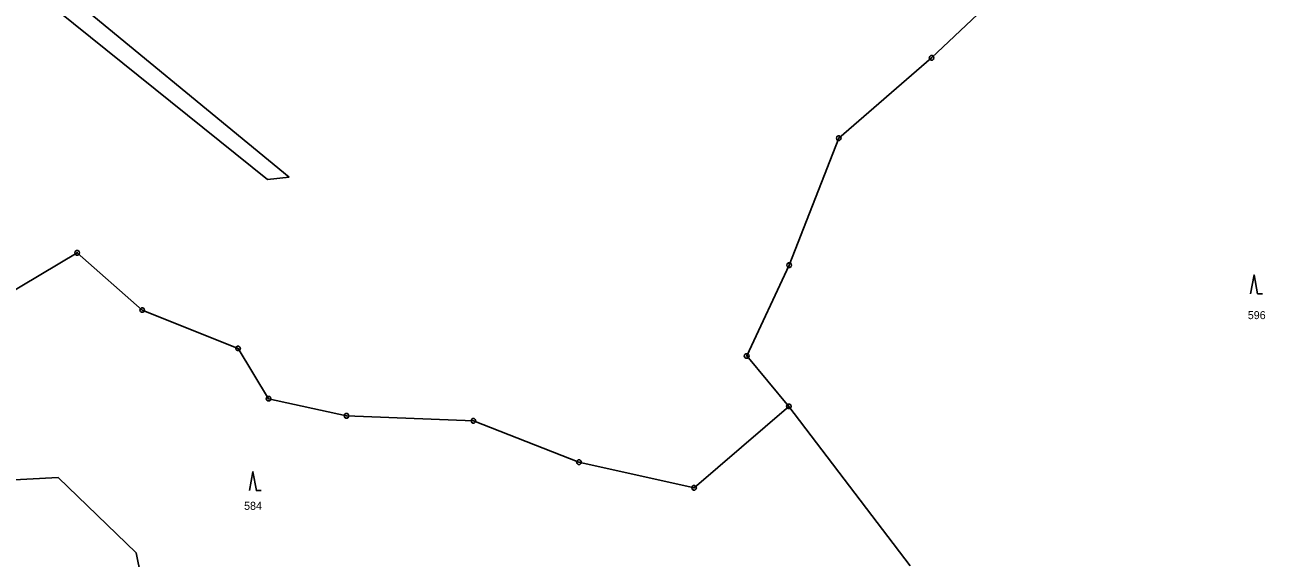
# Model space of a CAD drawing. Extents: x -694465 to -690527, y -983694 to -978978.
# Drawn here: x -692273.9 to -692010.5, y -980152.7 to -980039.5 of the extents above; entities that cross this region are included whole.
import ezdxf

# ---------------------------------------------------------------- set-up
doc = ezdxf.new("R2010")
doc.units = 0
for name, color, linetype in [('Vrstva 1', 7, 'Continuous'), ('Vrstva 18', 7, 'Continuous'), ('Vrstva 24', 7, 'Continuous'), ('Vrstva 25', 7, 'Continuous')]:
    doc.layers.add(name, color=color, linetype=linetype)

msp = doc.modelspace()

# ---------------------------------------------------------------- linework, layer by layer
at = {"layer": 'Vrstva 1'}
for points in [[(-692273.68, -980031), (-692222.36, -980072.31)], [(-692217.8, -980071.78), (-692269.27, -980029.43)], [(-692081.32, -980046.47), (-692067.86, -980033.76)], [(-692101.05, -980063.53), (-692081.32, -980046.47)], [(-692111.57, -980090.49), (-692101.05, -980063.53)], [(-692222.36, -980072.31), (-692217.8, -980071.78)], [(-692298.1, -980108.9), (-692262.81, -980087.87)], [(-692262.81, -980087.87), (-692248.98, -980100.04)], [(-692120.6, -980109.79), (-692111.57, -980090.49)], [(-692248.98, -980100.04), (-692228.63, -980108.18)], [(-692228.63, -980108.18), (-692222.14, -980118.86)], [(-692111.63, -980120.49), (-692120.6, -980109.79)], [(-692222.14, -980118.86), (-692205.6, -980122.49)], [(-692131.77, -980137.79), (-692111.63, -980120.49)], [(-692085.88, -980154.32), (-692111.63, -980120.49)], [(-692205.6, -980122.49), (-692178.64, -980123.55)], [(-692178.64, -980123.55), (-692156.22, -980132.34)], [(-692156.22, -980132.34), (-692131.77, -980137.79)], [(-692278.79, -980136.23), (-692266.84, -980135.63)], [(-692266.84, -980135.63), (-692250.25, -980151.62)], [(-692250.25, -980151.62), (-692245.58, -980174.62)]]:
    msp.add_lwpolyline(points, dxfattribs=at)
at = {"layer": 'Vrstva 24'}
for points in [[(-692081.166, -980045.994), (-692080.916, -980046.176), (-692080.82, -980046.47), (-692080.916, -980046.764), (-692081.166, -980046.946), (-692081.474, -980046.946), (-692081.724, -980046.764), (-692081.82, -980046.47), (-692081.724, -980046.176), (-692081.474, -980045.994)], [(-692081.166, -980045.994), (-692080.916, -980046.176), (-692080.82, -980046.47), (-692080.916, -980046.764), (-692081.166, -980046.946), (-692081.474, -980046.946), (-692081.724, -980046.764), (-692081.82, -980046.47), (-692081.724, -980046.176), (-692081.474, -980045.994)], [(-692081.166, -980045.994), (-692080.916, -980046.176), (-692080.82, -980046.47), (-692080.916, -980046.764), (-692081.166, -980046.946), (-692081.474, -980046.946), (-692081.724, -980046.764), (-692081.82, -980046.47), (-692081.724, -980046.176), (-692081.474, -980045.994)], [(-692081.166, -980045.994), (-692080.916, -980046.176), (-692080.82, -980046.47), (-692080.916, -980046.764), (-692081.166, -980046.946), (-692081.474, -980046.946), (-692081.724, -980046.764), (-692081.82, -980046.47), (-692081.724, -980046.176), (-692081.474, -980045.994)], [(-692100.896, -980063.054), (-692100.646, -980063.236), (-692100.55, -980063.53), (-692100.646, -980063.824), (-692100.896, -980064.006), (-692101.204, -980064.006), (-692101.454, -980063.824), (-692101.55, -980063.53), (-692101.454, -980063.236), (-692101.204, -980063.054)], [(-692100.896, -980063.054), (-692100.646, -980063.236), (-692100.55, -980063.53), (-692100.646, -980063.824), (-692100.896, -980064.006), (-692101.204, -980064.006), (-692101.454, -980063.824), (-692101.55, -980063.53), (-692101.454, -980063.236), (-692101.204, -980063.054)], [(-692100.896, -980063.054), (-692100.646, -980063.236), (-692100.55, -980063.53), (-692100.646, -980063.824), (-692100.896, -980064.006), (-692101.204, -980064.006), (-692101.454, -980063.824), (-692101.55, -980063.53), (-692101.454, -980063.236), (-692101.204, -980063.054)], [(-692100.896, -980063.054), (-692100.646, -980063.236), (-692100.55, -980063.53), (-692100.646, -980063.824), (-692100.896, -980064.006), (-692101.204, -980064.006), (-692101.454, -980063.824), (-692101.55, -980063.53), (-692101.454, -980063.236), (-692101.204, -980063.054)], [(-692262.656, -980087.394), (-692262.406, -980087.576), (-692262.31, -980087.87), (-692262.406, -980088.164), (-692262.656, -980088.346), (-692262.964, -980088.346), (-692263.214, -980088.164), (-692263.31, -980087.87), (-692263.214, -980087.576), (-692262.964, -980087.394)], [(-692262.656, -980087.394), (-692262.406, -980087.576), (-692262.31, -980087.87), (-692262.406, -980088.164), (-692262.656, -980088.346), (-692262.964, -980088.346), (-692263.214, -980088.164), (-692263.31, -980087.87), (-692263.214, -980087.576), (-692262.964, -980087.394)], [(-692111.416, -980090.014), (-692111.166, -980090.196), (-692111.07, -980090.49), (-692111.166, -980090.784), (-692111.416, -980090.966), (-692111.724, -980090.966), (-692111.974, -980090.784), (-692112.07, -980090.49), (-692111.974, -980090.196), (-692111.724, -980090.014)], [(-692111.416, -980090.014), (-692111.166, -980090.196), (-692111.07, -980090.49), (-692111.166, -980090.784), (-692111.416, -980090.966), (-692111.724, -980090.966), (-692111.974, -980090.784), (-692112.07, -980090.49), (-692111.974, -980090.196), (-692111.724, -980090.014)], [(-692111.416, -980090.014), (-692111.166, -980090.196), (-692111.07, -980090.49), (-692111.166, -980090.784), (-692111.416, -980090.966), (-692111.724, -980090.966), (-692111.974, -980090.784), (-692112.07, -980090.49), (-692111.974, -980090.196), (-692111.724, -980090.014)], [(-692111.416, -980090.014), (-692111.166, -980090.196), (-692111.07, -980090.49), (-692111.166, -980090.784), (-692111.416, -980090.966), (-692111.724, -980090.966), (-692111.974, -980090.784), (-692112.07, -980090.49), (-692111.974, -980090.196), (-692111.724, -980090.014)], [(-692248.826, -980099.564), (-692248.576, -980099.746), (-692248.48, -980100.04), (-692248.576, -980100.334), (-692248.826, -980100.516), (-692249.134, -980100.516), (-692249.384, -980100.334), (-692249.48, -980100.04), (-692249.384, -980099.746), (-692249.134, -980099.564)], [(-692248.826, -980099.564), (-692248.576, -980099.746), (-692248.48, -980100.04), (-692248.576, -980100.334), (-692248.826, -980100.516), (-692249.134, -980100.516), (-692249.384, -980100.334), (-692249.48, -980100.04), (-692249.384, -980099.746), (-692249.134, -980099.564)], [(-692228.476, -980107.704), (-692228.226, -980107.886), (-692228.13, -980108.18), (-692228.226, -980108.474), (-692228.476, -980108.656), (-692228.784, -980108.656), (-692229.034, -980108.474), (-692229.13, -980108.18), (-692229.034, -980107.886), (-692228.784, -980107.704)], [(-692228.476, -980107.704), (-692228.226, -980107.886), (-692228.13, -980108.18), (-692228.226, -980108.474), (-692228.476, -980108.656), (-692228.784, -980108.656), (-692229.034, -980108.474), (-692229.13, -980108.18), (-692229.034, -980107.886), (-692228.784, -980107.704)], [(-692120.446, -980109.314), (-692120.196, -980109.496), (-692120.1, -980109.79), (-692120.196, -980110.084), (-692120.446, -980110.266), (-692120.754, -980110.266), (-692121.004, -980110.084), (-692121.1, -980109.79), (-692121.004, -980109.496), (-692120.754, -980109.314)], [(-692120.446, -980109.314), (-692120.196, -980109.496), (-692120.1, -980109.79), (-692120.196, -980110.084), (-692120.446, -980110.266), (-692120.754, -980110.266), (-692121.004, -980110.084), (-692121.1, -980109.79), (-692121.004, -980109.496), (-692120.754, -980109.314)], [(-692120.446, -980109.314), (-692120.196, -980109.496), (-692120.1, -980109.79), (-692120.196, -980110.084), (-692120.446, -980110.266), (-692120.754, -980110.266), (-692121.004, -980110.084), (-692121.1, -980109.79), (-692121.004, -980109.496), (-692120.754, -980109.314)], [(-692120.446, -980109.314), (-692120.196, -980109.496), (-692120.1, -980109.79), (-692120.196, -980110.084), (-692120.446, -980110.266), (-692120.754, -980110.266), (-692121.004, -980110.084), (-692121.1, -980109.79), (-692121.004, -980109.496), (-692120.754, -980109.314)], [(-692221.986, -980118.384), (-692221.736, -980118.566), (-692221.64, -980118.86), (-692221.736, -980119.154), (-692221.986, -980119.336), (-692222.294, -980119.336), (-692222.544, -980119.154), (-692222.64, -980118.86), (-692222.544, -980118.566), (-692222.294, -980118.384)], [(-692221.986, -980118.384), (-692221.736, -980118.566), (-692221.64, -980118.86), (-692221.736, -980119.154), (-692221.986, -980119.336), (-692222.294, -980119.336), (-692222.544, -980119.154), (-692222.64, -980118.86), (-692222.544, -980118.566), (-692222.294, -980118.384)], [(-692111.476, -980120.014), (-692111.226, -980120.196), (-692111.13, -980120.49), (-692111.226, -980120.784), (-692111.476, -980120.966), (-692111.784, -980120.966), (-692112.034, -980120.784), (-692112.13, -980120.49), (-692112.034, -980120.196), (-692111.784, -980120.014)], [(-692111.476, -980120.014), (-692111.226, -980120.196), (-692111.13, -980120.49), (-692111.226, -980120.784), (-692111.476, -980120.966), (-692111.784, -980120.966), (-692112.034, -980120.784), (-692112.13, -980120.49), (-692112.034, -980120.196), (-692111.784, -980120.014)], [(-692111.476, -980120.014), (-692111.226, -980120.196), (-692111.13, -980120.49), (-692111.226, -980120.784), (-692111.476, -980120.966), (-692111.784, -980120.966), (-692112.034, -980120.784), (-692112.13, -980120.49), (-692112.034, -980120.196), (-692111.784, -980120.014)], [(-692111.476, -980120.014), (-692111.226, -980120.196), (-692111.13, -980120.49), (-692111.226, -980120.784), (-692111.476, -980120.966), (-692111.784, -980120.966), (-692112.034, -980120.784), (-692112.13, -980120.49), (-692112.034, -980120.196), (-692111.784, -980120.014)], [(-692111.476, -980120.014), (-692111.226, -980120.196), (-692111.13, -980120.49), (-692111.226, -980120.784), (-692111.476, -980120.966), (-692111.784, -980120.966), (-692112.034, -980120.784), (-692112.13, -980120.49), (-692112.034, -980120.196), (-692111.784, -980120.014)], [(-692111.476, -980120.014), (-692111.226, -980120.196), (-692111.13, -980120.49), (-692111.226, -980120.784), (-692111.476, -980120.966), (-692111.784, -980120.966), (-692112.034, -980120.784), (-692112.13, -980120.49), (-692112.034, -980120.196), (-692111.784, -980120.014)], [(-692205.446, -980122.014), (-692205.196, -980122.196), (-692205.1, -980122.49), (-692205.196, -980122.784), (-692205.446, -980122.966), (-692205.754, -980122.966), (-692206.004, -980122.784), (-692206.1, -980122.49), (-692206.004, -980122.196), (-692205.754, -980122.014)], [(-692205.446, -980122.014), (-692205.196, -980122.196), (-692205.1, -980122.49), (-692205.196, -980122.784), (-692205.446, -980122.966), (-692205.754, -980122.966), (-692206.004, -980122.784), (-692206.1, -980122.49), (-692206.004, -980122.196), (-692205.754, -980122.014)], [(-692178.486, -980123.074), (-692178.236, -980123.256), (-692178.14, -980123.55), (-692178.236, -980123.844), (-692178.486, -980124.026), (-692178.794, -980124.026), (-692179.044, -980123.844), (-692179.14, -980123.55), (-692179.044, -980123.256), (-692178.794, -980123.074)], [(-692178.486, -980123.074), (-692178.236, -980123.256), (-692178.14, -980123.55), (-692178.236, -980123.844), (-692178.486, -980124.026), (-692178.794, -980124.026), (-692179.044, -980123.844), (-692179.14, -980123.55), (-692179.044, -980123.256), (-692178.794, -980123.074)], [(-692156.066, -980131.864), (-692155.816, -980132.046), (-692155.72, -980132.34), (-692155.816, -980132.634), (-692156.066, -980132.816), (-692156.374, -980132.816), (-692156.624, -980132.634), (-692156.72, -980132.34), (-692156.624, -980132.046), (-692156.374, -980131.864)], [(-692156.066, -980131.864), (-692155.816, -980132.046), (-692155.72, -980132.34), (-692155.816, -980132.634), (-692156.066, -980132.816), (-692156.374, -980132.816), (-692156.624, -980132.634), (-692156.72, -980132.34), (-692156.624, -980132.046), (-692156.374, -980131.864)], [(-692131.616, -980137.314), (-692131.366, -980137.496), (-692131.27, -980137.79), (-692131.366, -980138.084), (-692131.616, -980138.266), (-692131.924, -980138.266), (-692132.174, -980138.084), (-692132.27, -980137.79), (-692132.174, -980137.496), (-692131.924, -980137.314)], [(-692131.616, -980137.314), (-692131.366, -980137.496), (-692131.27, -980137.79), (-692131.366, -980138.084), (-692131.616, -980138.266), (-692131.924, -980138.266), (-692132.174, -980138.084), (-692132.27, -980137.79), (-692132.174, -980137.496), (-692131.924, -980137.314)]]:
    msp.add_lwpolyline(points, close=True, dxfattribs=at)
for points in [[(-692081.439, -980046.47), (-692081.2, -980046.47)], [(-692081.439, -980046.47), (-692081.2, -980046.47)], [(-692081.439, -980046.47), (-692081.2, -980046.47)], [(-692081.439, -980046.47), (-692081.2, -980046.47)], [(-692101.169, -980063.53), (-692100.93, -980063.53)], [(-692101.169, -980063.53), (-692100.93, -980063.53)], [(-692101.169, -980063.53), (-692100.93, -980063.53)], [(-692101.169, -980063.53), (-692100.93, -980063.53)], [(-692262.929, -980087.87), (-692262.69, -980087.87)], [(-692262.929, -980087.87), (-692262.69, -980087.87)], [(-692111.689, -980090.49), (-692111.45, -980090.49)], [(-692111.689, -980090.49), (-692111.45, -980090.49)], [(-692111.689, -980090.49), (-692111.45, -980090.49)], [(-692111.689, -980090.49), (-692111.45, -980090.49)], [(-692249.099, -980100.04), (-692248.86, -980100.04)], [(-692249.099, -980100.04), (-692248.86, -980100.04)], [(-692228.749, -980108.18), (-692228.51, -980108.18)], [(-692228.749, -980108.18), (-692228.51, -980108.18)], [(-692120.719, -980109.79), (-692120.48, -980109.79)], [(-692120.719, -980109.79), (-692120.48, -980109.79)], [(-692120.719, -980109.79), (-692120.48, -980109.79)], [(-692120.719, -980109.79), (-692120.48, -980109.79)], [(-692222.259, -980118.86), (-692222.02, -980118.86)], [(-692222.259, -980118.86), (-692222.02, -980118.86)], [(-692111.749, -980120.49), (-692111.51, -980120.49)], [(-692111.749, -980120.49), (-692111.51, -980120.49)], [(-692111.749, -980120.49), (-692111.51, -980120.49)], [(-692111.749, -980120.49), (-692111.51, -980120.49)], [(-692111.749, -980120.49), (-692111.51, -980120.49)], [(-692111.749, -980120.49), (-692111.51, -980120.49)], [(-692205.719, -980122.49), (-692205.48, -980122.49)], [(-692205.719, -980122.49), (-692205.48, -980122.49)], [(-692178.759, -980123.55), (-692178.52, -980123.55)], [(-692178.759, -980123.55), (-692178.52, -980123.55)], [(-692156.339, -980132.34), (-692156.1, -980132.34)], [(-692156.339, -980132.34), (-692156.1, -980132.34)], [(-692131.889, -980137.79), (-692131.65, -980137.79)], [(-692131.889, -980137.79), (-692131.65, -980137.79)]]:
    msp.add_lwpolyline(points, dxfattribs=at)
at = {"layer": 'Vrstva 25'}
for points in [[(-692013.57, -980096.56), (-692012.82, -980092.56), (-692012.07, -980096.56), (-692011.07, -980096.56)], [(-692226.22, -980138.39), (-692225.47, -980134.39), (-692224.72, -980138.39), (-692223.72, -980138.39)]]:
    msp.add_lwpolyline(points, dxfattribs=at)

# ---------------------------------------------------------------- texts
at = {"layer": 'Vrstva 18'}
for s, p in [('596', (-692014.163, -980101.96)), ('584', (-692227.348, -980142.46))]:
    msp.add_text(s, height=1.7, dxfattribs=at).set_placement(p)

doc.saveas('drawing.dxf')
